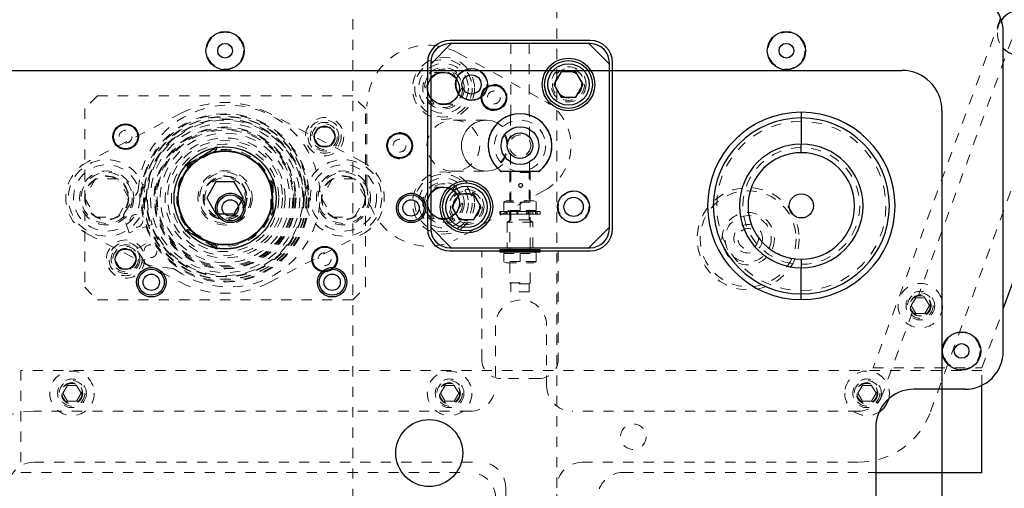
# Model space of a CAD drawing. Header units: inches. Extents: x 1907 to 2452, y -210 to -54.
# Tile 665 of 1056: x 2064.03 to 2073.67, y -72.07 to -67.48. Entities that reach past the tile are written whole.
import ezdxf

# ---------------------------------------------------------------- set-up
doc = ezdxf.new("R2010")
doc.units = ezdxf.units.IN
doc.header["$LTSCALE"] = 0.5
doc.header["$MEASUREMENT"] = 0
doc.linetypes.add('HIDDEN', pattern=[0.225, 0.15, -0.075])
for name, color, linetype in [('APP-M-S', 30, 'Continuous'), ('DIE-M-S', 8, 'Continuous'), ('DIE-M-S2', 1, 'Continuous'), ('DIE-M-S3', 8, 'Continuous'), ('DSS-M-S', 53, 'Continuous'), ('DST-M-S', 53, 'Continuous'), ('PAD-M-S', 135, 'Continuous'), ('PUN-M-S', 8, 'Continuous'), ('SVD-M-S', 8, 'Continuous'), ('SVF-M-S', 8, 'Continuous')]:
    doc.layers.add(name, color=color, linetype=linetype)

msp = doc.modelspace()

# ---------------------------------------------------------------- linework, layer by layer
at = {"layer": 'APP-M-S', "linetype": 'Continuous', "lineweight": 25}
for p, q in [((2051.4086, -67.97349), (2072.66845, -67.97349)), ((2071.68419, -68.38378), (2071.68419, -68.43946)), ((2073.06215, -68.36719), (2073.06215, -80.07978)), ((2071.68419, -68.43946), (2071.68419, -68.69677)), ((2071.68419, -68.78028), (2071.68418, -68.69677)), ((2071.6842, -69.82417), (2071.68421, -69.90769)), ((2071.6842, -70.16499), (2071.6842, -69.90769)), ((2071.6842, -70.22067), (2071.6842, -70.16499))]:
    msp.add_line(p, q, dxfattribs=at)
at = {"layer": 'APP-M-S', "linetype": 'HIDDEN', "lineweight": 18}
for p, q in [((2071.68419, -68.38378), (2071.6842, -68.47287)), ((2071.68419, -68.47287), (2071.68419, -68.73017)), ((2071.68419, -68.78028), (2071.68418, -68.73017)), ((2071.6842, -69.82417), (2071.68421, -69.87428)), ((2071.6842, -70.13158), (2071.6842, -69.87428)), ((2071.6842, -70.22067), (2071.68419, -70.13158))]:
    msp.add_line(p, q, dxfattribs=at)
at = {"layer": 'APP-M-S', "linetype": 'Continuous', "lineweight": 25}
for centre, radius in [((2068.92829, -68.71167), 0.185), ((2068.92829, -68.71167), 0.12441), ((2066.08941, -69.32191), 0.144), ((2066.08941, -69.32191), 0.12724), ((2066.08941, -69.32191), 0.08), ((2067.86106, -69.32191), 0.144), ((2067.86106, -69.32191), 0.12724), ((2067.86106, -69.32191), 0.08), ((2071.68419, -69.30223), 0.11811), ((2065.31579, -70.05026), 0.144), ((2065.31579, -70.05026), 0.12724), ((2067.08744, -70.05026), 0.144), ((2067.08744, -70.05026), 0.12724), ((2065.31579, -70.05026), 0.08), ((2067.08744, -70.05026), 0.08)]:
    msp.add_circle(centre, radius, dxfattribs=at)
at = {"layer": 'APP-M-S', "linetype": 'HIDDEN', "lineweight": 18}
for centre, radius in [((2068.92829, -68.71167), 0.125), ((2068.92829, -68.71167), 0.105), ((2066.08941, -69.32191), 0.144), ((2067.86106, -69.32191), 0.144), ((2065.31579, -70.05026), 0.144), ((2067.08744, -70.05026), 0.144)]:
    msp.add_circle(centre, radius, dxfattribs=at)
at = {"layer": 'APP-M-S', "linetype": 'Continuous', "lineweight": 25}
for centre, radius, start, end in [((2072.66845, -68.36719), 0.3937, 0, 90), ((2071.68425, -69.30223), 0.91844, 90.00343, 269.996755), ((2071.68414, -69.30223), 0.91844, 270.00343, 89.996755), ((2071.68425, -69.30223), 0.86276, 90.003553, 269.996447), ((2071.68414, -69.30223), 0.86276, 270.003553, 89.996447), ((2071.68425, -69.30223), 0.60546, 90.005063, 269.994937), ((2071.68425, -69.30223), 0.52194, 90.007462, 269.995716), ((2071.68414, -69.30223), 0.52194, 270.007462, 89.995716), ((2071.68414, -69.30223), 0.60546, 270.005063, 89.994937)]:
    msp.add_arc(centre, radius, start, end, dxfattribs=at)
at = {"layer": 'APP-M-S', "linetype": 'HIDDEN', "lineweight": 18}
for centre, radius, start, end in [((2071.68425, -69.30223), 0.91844, 90.00343, 269.996755), ((2071.68414, -69.30223), 0.91844, 270.00343, 89.996755), ((2071.68425, -69.30223), 0.82936, 90.003839, 269.996161), ((2071.68414, -69.30223), 0.82936, 270.003553, 89.996447), ((2071.68425, -69.30223), 0.57205, 90.005654, 269.994346), ((2071.68425, -69.30223), 0.52194, 90.007462, 269.995716), ((2071.68414, -69.30223), 0.52194, 270.007462, 89.995716), ((2071.68414, -69.30223), 0.57205, 270.005063, 89.994937)]:
    msp.add_arc(centre, radius, start, end, dxfattribs=at)
at = {"layer": 'DIE-M-S', "linetype": 'Continuous', "lineweight": 25}
for p, q in [((2073.66353, -70.72349), (2073.66353, -67.59849)), ((2068.25329, -67.71167), (2068.05329, -67.91167)), ((2069.61579, -67.68042), (2068.24079, -67.68042)), ((2069.60329, -67.71167), (2068.25329, -67.71167)), ((2069.80329, -67.91167), (2069.60329, -67.71167)), ((2068.02204, -67.89917), (2068.02204, -69.52417)), ((2068.05329, -67.91167), (2068.05329, -69.51167)), ((2069.80329, -69.51167), (2069.80329, -67.91167)), ((2069.83454, -69.52417), (2069.83454, -67.89917)), ((2068.75112, -68.96167), (2069.10545, -68.96167)), ((2068.05329, -69.51167), (2068.25329, -69.71167)), ((2069.60329, -69.71167), (2069.80329, -69.51167)), ((2068.24079, -69.74292), (2069.61579, -69.74292)), ((2068.25329, -69.71167), (2069.60329, -69.71167)), ((2073.28853, -71.09849), (2072.78853, -71.09849)), ((2072.41353, -71.47349), (2072.41353, -76.72349))]:
    msp.add_line(p, q, dxfattribs=at)
at = {"layer": 'DIE-M-S', "linetype": 'HIDDEN', "lineweight": 18}
for p, q in [((2068.83979, -67.71167), (2068.83979, -68.41167)), ((2069.01679, -68.41179), (2069.01679, -67.71167)), ((2068.83979, -68.96167), (2068.83979, -69.43974)), ((2069.01679, -69.43974), (2069.01679, -68.96167)), ((2068.83979, -69.43974), (2068.80329, -69.46167)), ((2069.01679, -69.43974), (2068.83979, -69.43974)), ((2069.05329, -69.46167), (2069.01679, -69.43974)), ((2069.05329, -69.46167), (2068.80329, -69.46167)), ((2068.80329, -69.46167), (2068.80329, -69.71167)), ((2069.05329, -69.71167), (2069.05329, -69.46167)), ((2068.55329, -70.80542), (2068.55329, -69.74292)), ((2069.30329, -69.74292), (2069.30329, -70.80542)), ((2069.11579, -70.99292), (2068.74079, -70.99292))]:
    msp.add_line(p, q, dxfattribs=at)
at = {"layer": 'DIE-M-S', "linetype": 'Continuous', "lineweight": 25}
for centre, radius in [((2069.40329, -68.11167), 0.2575), ((2068.45329, -68.11167), 0.15625), ((2065.06353, -68.62349), 0.125), ((2067.01353, -68.62349), 0.1005), ((2066.03853, -69.22349), 0.5), ((2068.40329, -69.31167), 0.2575), ((2069.45329, -69.31167), 0.15625), ((2065.06353, -69.82349), 0.1005), ((2067.01353, -69.82349), 0.125)]:
    msp.add_circle(centre, radius, dxfattribs=at)
at = {"layer": 'DIE-M-S', "linetype": 'HIDDEN', "lineweight": 18}
for centre, radius in [((2069.40329, -68.11167), 0.172), ((2066.03853, -69.22349), 0.26562), ((2068.40329, -69.31167), 0.172)]:
    msp.add_circle(centre, radius, dxfattribs=at)
at = {"layer": 'DIE-M-S', "linetype": 'Continuous', "lineweight": 25}
for centre, radius, start, end in [((2073.28853, -67.59849), 0.375, 0, 90), ((2068.24079, -67.89917), 0.21875, 90, 180), ((2069.61579, -67.89917), 0.21875, 0, 90), ((2068.92829, -68.71167), 0.3125, 308.780068, 231.219932), ((2068.74246, -68.95667), 0.01, 172.017073, 330), ((2069.11411, -68.95667), 0.01, 210, 7.982927), ((2068.24079, -69.52417), 0.21875, 180, 270), ((2069.61579, -69.52417), 0.21875, 270, 0), ((2073.28853, -70.72349), 0.375, 270, 0), ((2072.78853, -71.47349), 0.375, 90, 180)]:
    msp.add_arc(centre, radius, start, end, dxfattribs=at)
at = {"layer": 'DIE-M-S', "linetype": 'HIDDEN', "lineweight": 18}
for centre, start, end in [((2068.74079, -70.80542), 180, 270), ((2069.11579, -70.80542), 270, 0)]:
    msp.add_arc(centre, 0.1875, start, end, dxfattribs=at)
at = {"layer": 'DIE-M-S2', "linetype": 'HIDDEN', "lineweight": 18}
for p, q in [((2068.83454, -68.41324), (2068.83454, -68.62743)), ((2069.02204, -68.62783), (2069.02204, -68.41334)), ((2068.83454, -68.79552), (2068.83454, -68.96167)), ((2069.02204, -68.96167), (2069.02204, -68.79592))]:
    msp.add_line(p, q, dxfattribs=at)
at = {"layer": 'DIE-M-S2', "linetype": 'Continuous', "lineweight": 25}
msp.add_line((2068.74079, -68.96167), (2069.11579, -68.96167), dxfattribs=at)
msp.add_circle((2068.92829, -68.71167), 0.1255, dxfattribs=at)
msp.add_arc((2068.92829, -68.71167), 0.3125, 306.869898, 233.130102, dxfattribs=at)
at = {"layer": 'DIE-M-S3', "linetype": 'Continuous', "lineweight": 25}
for p, q in [((2073.66353, -70.31152), (2074.82161, -67.12971)), ((2073.45353, -71.91349), (2073.45353, -71.06023)), ((2072.41353, -71.91349), (2073.45353, -71.91349))]:
    msp.add_line(p, q, dxfattribs=at)
at = {"layer": 'DIE-M-S3', "linetype": 'HIDDEN', "lineweight": 18}
for p, q in [((2073.63712, -67.46026), (2072.38935, -70.88849)), ((2064.78853, -68.22349), (2064.66353, -68.34849)), ((2067.28853, -68.22349), (2064.78853, -68.22349)), ((2067.41353, -68.34849), (2067.28853, -68.22349)), ((2064.66353, -68.34849), (2064.66353, -70.09849)), ((2065.6073, -68.39387), (2064.69404, -68.86857)), ((2067.38301, -68.86857), (2066.46975, -68.39387)), ((2067.41353, -70.09849), (2067.41353, -68.34849)), ((2065.93359, -68.7402), (2065.67246, -68.89097)), ((2065.92002, -68.75266), (2065.69003, -68.88544)), ((2065.91153, -68.78065), (2065.71852, -68.89209)), ((2065.80331, -68.78227), (2065.77403, -68.79917)), ((2065.87013, -68.78017), (2065.92106, -68.74953)), ((2065.88576, -68.74739), (2065.88514, -68.74654)), ((2065.92106, -68.74953), (2065.91636, -68.73864)), ((2065.92002, -68.75266), (2065.95589, -68.74186)), ((2065.6868, -68.88479), (2065.67972, -68.87526)), ((2065.66274, -68.91111), (2065.69003, -68.88544)), ((2066.44411, -68.93108), (2066.44473, -68.93023)), ((2066.50553, -69.09071), (2066.49694, -69.05424)), ((2066.50953, -69.37425), (2066.50953, -69.07272)), ((2066.48553, -69.33492), (2066.48553, -69.11205)), ((2066.50553, -69.35627), (2066.50553, -69.09071)), ((2066.5195, -69.08686), (2066.50771, -69.08823)), ((2065.05365, -69.36882), (2065.17707, -69.17321)), ((2066.53824, -69.24039), (2066.53824, -69.20658)), ((2066.49694, -69.39273), (2066.50553, -69.35627)), ((2066.5195, -69.36011), (2066.50771, -69.35874)), ((2065.09883, -69.56551), (2065.04764, -69.42486)), ((2065.32342, -69.48376), (2065.09883, -69.56551)), ((2065.69003, -69.56153), (2065.66274, -69.53586)), ((2065.67246, -69.556), (2065.93359, -69.70677)), ((2065.71852, -69.55488), (2065.91153, -69.66632)), ((2066.44195, -69.51886), (2066.44295, -69.51918)), ((2064.69404, -69.5784), (2065.6073, -70.0531)), ((2065.17267, -69.72339), (2065.37948, -69.60399)), ((2065.6868, -69.56219), (2065.67972, -69.57171)), ((2065.69003, -69.56153), (2065.92002, -69.69431)), ((2065.77403, -69.6478), (2065.80331, -69.6647)), ((2066.46975, -70.0531), (2067.38301, -69.5784)), ((2065.24758, -69.85314), (2065.17267, -69.72339)), ((2065.88228, -69.69844), (2065.88228, -69.6995)), ((2065.92106, -69.69744), (2065.91636, -69.70833)), ((2065.95589, -69.70511), (2065.92002, -69.69431)), ((2065.52331, -69.91571), (2065.29437, -69.88455)), ((2064.66353, -70.09849), (2064.78853, -70.22349)), ((2067.28853, -70.22349), (2067.41353, -70.09849)), ((2064.78853, -70.22349), (2067.28853, -70.22349)), ((2073.45353, -70.88849), (2073.66353, -70.31152)), ((2072.38935, -70.88849), (2073.45353, -70.88849)), ((2073.45353, -70.91349), (2064.03853, -70.91349)), ((2064.03853, -70.91349), (2064.03853, -71.91349)), ((2073.45353, -71.06023), (2073.45353, -70.91349)), ((2064.03853, -71.91349), (2068.43853, -71.91349)), ((2069.93853, -71.91349), (2072.41353, -71.91349))]:
    msp.add_line(p, q, dxfattribs=at)
for centre, radius in [((2066.03853, -69.22349), 0.82475), ((2066.03853, -69.22349), 0.81631), ((2066.03853, -69.22349), 0.79929), ((2066.03853, -69.22349), 0.795), ((2066.03853, -69.22349), 0.775), ((2066.03853, -69.22349), 0.77), ((2066.03853, -69.22349), 0.76942), ((2066.03853, -69.22349), 0.7325), ((2067.01353, -68.62349), 0.1405), ((2066.03853, -69.22349), 0.695), ((2066.03853, -69.22349), 0.6875), ((2066.03853, -69.22349), 0.675), ((2066.03853, -69.22349), 0.665), ((2066.03853, -69.22349), 0.635), ((2066.03853, -69.22349), 0.588), ((2066.03853, -69.22349), 0.563), ((2066.03853, -69.22349), 0.5265), ((2064.87853, -69.22349), 0.265), ((2067.19853, -69.22349), 0.265), ((2066.03853, -69.22349), 0.19894), ((2071.16353, -69.62349), 0.5), ((2071.16353, -69.62349), 0.47), ((2065.16873, -69.44757), 0.063), ((2071.16353, -69.62349), 0.25687), ((2071.16353, -69.62349), 0.22687), ((2071.16353, -69.62349), 0.1405), ((2065.06353, -69.82349), 0.1405), ((2065.30778, -69.74574), 0.063), ((2072.85056, -70.27918), 0.1405), ((2064.53853, -71.13849), 0.1405), ((2068.23853, -71.13849), 0.1405), ((2072.32853, -71.13849), 0.1405)]:
    msp.add_circle(centre, radius, dxfattribs=at)
for centre, radius, start, end in [((2066.03853, -69.22349), 0.935, 62.534986, 117.465014), ((2066.07612, -69.20596), 0.89152, 234.014527, 175.985473), ((2066.03853, -69.22349), 0.761, 210, 200), ((2066.03853, -69.22349), 0.47423, 10.014223, 109.985777), ((2066.03853, -69.22349), 0.46068, 13.998397, 106.001603), ((2065.95658, -68.75002), 0.025, 62.063562, 156.869898), ((2066.03853, -69.22349), 0.5005, 21.933906, 98.066094), ((2064.87853, -69.22349), 0.4, 117.465014, 242.534986), ((2066.03853, -69.22349), 0.47423, 130.014223, 229.985777), ((2067.19853, -69.22349), 0.4, 297.465014, 62.534986), ((2066.03853, -69.22349), 0.5005, 141.933906, 218.066094), ((2066.03853, -69.22349), 0.46068, 133.998397, 226.001603), ((2065.66947, -68.91579), 0.025, 83.130102, 177.936438), ((2066.48953, -69.05772), 0.025, 323.130102, 57.936438), ((2065.12294, -69.13906), 0.064, 327.751144, 355.985478), ((2066.03853, -69.22349), 0.47423, 250.014223, 349.985777), ((2066.03853, -69.22349), 0.46068, 253.998397, 346.001603), ((2065.10778, -69.40297), 0.064, 147.751144, 200), ((2066.03853, -69.22349), 0.5005, 261.933906, 338.066094), ((2066.48953, -69.38925), 0.025, 302.063562, 36.869898), ((2065.66947, -69.53118), 0.025, 182.063562, 276.869898), ((2065.95658, -69.69695), 0.025, 203.130102, 297.936438), ((2065.30301, -69.82114), 0.064, 210, 262.248856), ((2065.51467, -69.97913), 0.064, 54.014513, 82.248856), ((2066.03853, -69.22349), 0.935, 242.534986, 297.465014), ((2068.43853, -72.16349), 0.25, 360, 90), ((2069.93853, -72.16349), 0.25, 90, 180)]:
    msp.add_arc(centre, radius, start, end, dxfattribs=at)
for points, knots in [([(2065.88514, -68.74654), (2065.88349, -68.74706), (2065.88018, -68.74809), (2065.8551, -68.75688), (2065.81912, -68.77234), (2065.77573, -68.79585), (2065.73195, -68.8261), (2065.69457, -68.85828), (2065.67139, -68.88193), (2065.66398, -68.89085), (2065.66326, -68.89171)], [0, 0, 0, 0, 0.1390626, 0.2779567, 0.4211727, 0.5675481, 0.7093854, 0.8463831, 0.9851028, 1, 1, 1, 1]), ([(2065.87013, -68.78017), (2065.86917, -68.78074), (2065.84301, -68.79635), (2065.79898, -68.82232), (2065.75607, -68.84633), (2065.7388, -68.85599)], [0, 0, 0, 0, 0.0223534, 0.606414, 1, 1, 1, 1]), ([(2065.95589, -68.74186), (2065.95594, -68.74204), (2065.95619, -68.74301), (2065.95607, -68.74528), (2065.95418, -68.74942), (2065.94672, -68.75808), (2065.93169, -68.76872), (2065.91825, -68.77668), (2065.91153, -68.78065)], [0, 0, 0, 0, 0.01193677, 0.06639276, 0.13676496, 0.25736458, 0.6289881, 1, 1, 1, 1]), ([(2066.44473, -68.93023), (2066.44372, -68.92881), (2066.44172, -68.92599), (2066.42561, -68.90484), (2066.39981, -68.87542), (2066.36397, -68.84137), (2066.3219, -68.80924), (2066.27893, -68.78308), (2066.23914, -68.76386), (2066.20855, -68.75196), (2066.19207, -68.74659), (2066.19357, -68.74708), (2066.19402, -68.74723)], [0, 0, 0, 0, 0.1037865, 0.2074473, 0.3143336, 0.4235779, 0.5294352, 0.6316806, 0.7352113, 0.843037, 0.9520031, 1, 1, 1, 1]), ([(2065.62478, -68.94275), (2065.62856, -68.93728), (2065.63726, -68.92474), (2065.65683, -68.89971), (2065.67273, -68.88273), (2065.67972, -68.87526)], [0, 0, 0, 0, 0.30227491, 0.69331393, 1, 1, 1, 1]), ([(2065.6868, -68.88479), (2065.69865, -68.8782), (2065.71605, -68.86854), (2065.7333, -68.85902), (2065.7388, -68.85599)], [0, 0, 0, 0, 0.6812995, 1, 1, 1, 1]), ([(2065.64453, -68.91405), (2065.64439, -68.91422), (2065.63702, -68.923), (2065.63268, -68.92986), (2065.63341, -68.92876), (2065.63363, -68.92842)], [0, 0, 0, 0, 0.0136942, 0.6984028, 1, 1, 1, 1]), ([(2065.71852, -68.89209), (2065.7162, -68.89342), (2065.70709, -68.89863), (2065.69366, -68.90575), (2065.68006, -68.91128), (2065.67189, -68.91316), (2065.66715, -68.91327), (2065.6642, -68.91239), (2065.66314, -68.91146), (2065.66274, -68.91111)], [0, 0, 0, 0, 0.1265755, 0.4973264, 0.7196528, 0.8241425, 0.9085954, 0.9654259, 1, 1, 1, 1]), ([(2066.48553, -69.11205), (2066.48554, -69.10938), (2066.48558, -69.09888), (2066.48612, -69.08369), (2066.48814, -69.06915), (2066.49059, -69.06113), (2066.49286, -69.05697), (2066.4951, -69.05486), (2066.49643, -69.05441), (2066.49694, -69.05424)], [0, 0, 0, 0, 0.1265755, 0.4973264, 0.7196528, 0.8241425, 0.9085954, 0.9654259, 1, 1, 1, 1]), ([(2066.50665, -69.29931), (2066.50664, -69.29869), (2066.50622, -69.26955), (2066.5057, -69.21853), (2066.50637, -69.16881), (2066.50665, -69.14766)], [0, 0, 0, 0, 0.0122996, 0.5799408, 1, 1, 1, 1]), ([(2066.50771, -69.08823), (2066.50748, -69.10179), (2066.50715, -69.12169), (2066.50677, -69.14138), (2066.50665, -69.14766)], [0, 0, 0, 0, 0.6812995, 1, 1, 1, 1]), ([(2066.53824, -69.20658), (2066.53659, -69.18391), (2066.53343, -69.14038), (2066.52401, -69.1042), (2066.5195, -69.08686)], [0, 0, 0, 0, 0.5209757, 1, 1, 1, 1]), ([(2065.53753, -69.22198), (2065.53751, -69.22371), (2065.53747, -69.22717), (2065.53808, -69.25375), (2065.54165, -69.29272), (2065.55063, -69.34133), (2065.56578, -69.39206), (2065.58517, -69.43847), (2065.60606, -69.47742), (2065.62382, -69.50502), (2065.63399, -69.51905), (2065.63307, -69.51777), (2065.63279, -69.51738)], [0, 0, 0, 0, 0.10378653, 0.20744731, 0.3143336, 0.42357785, 0.5294352, 0.63168064, 0.73521128, 0.84303699, 0.95200312, 1, 1, 1, 1]), ([(2066.51309, -69.38213), (2066.51523, -69.37625), (2066.5231, -69.35464), (2066.53148, -69.31593), (2066.53771, -69.27227), (2066.5395, -69.23947), (2066.53953, -69.22215), (2066.53953, -69.22372), (2066.53952, -69.2242)], [0, 0, 0, 0, 0.0752028, 0.2761587, 0.4796405, 0.691564, 0.905729, 1, 1, 1, 1]), ([(2066.5195, -69.36011), (2066.52128, -69.35352), (2066.52774, -69.32969), (2066.5355, -69.28817), (2066.53749, -69.25347), (2066.53824, -69.24039)], [0, 0, 0, 0, 0.1924634, 0.6957501, 1, 1, 1, 1]), ([(2066.49694, -69.39273), (2066.49676, -69.39269), (2066.49579, -69.39242), (2066.4939, -69.39118), (2066.49125, -69.38748), (2066.48748, -69.37669), (2066.48578, -69.35835), (2066.48561, -69.34273), (2066.48553, -69.33492)], [0, 0, 0, 0, 0.01193677, 0.06639276, 0.13676496, 0.25736458, 0.6289881, 1, 1, 1, 1]), ([(2066.50665, -69.29931), (2066.50695, -69.31463), (2066.50735, -69.33436), (2066.50764, -69.35429), (2066.50771, -69.35874)], [0, 0, 0, 0, 0.7768048, 1, 1, 1, 1]), ([(2066.44295, -69.51918), (2066.44398, -69.51779), (2066.44604, -69.515), (2066.46126, -69.49322), (2066.48091, -69.45926), (2066.49668, -69.42914), (2066.50295, -69.41108), (2066.50336, -69.40991)], [0, 0, 0, 0, 0.2407252, 0.4811588, 0.7290737, 0.9824578, 1, 1, 1, 1]), ([(2065.62478, -69.50422), (2065.62856, -69.50969), (2065.63726, -69.52223), (2065.65683, -69.54726), (2065.67273, -69.56424), (2065.67972, -69.57171)], [0, 0, 0, 0, 0.3022749, 0.6933139, 1, 1, 1, 1]), ([(2065.66274, -69.53586), (2065.66287, -69.53573), (2065.66359, -69.53502), (2065.66561, -69.534), (2065.67014, -69.53356), (2065.68137, -69.53569), (2065.6981, -69.54339), (2065.71172, -69.55105), (2065.71852, -69.55488)], [0, 0, 0, 0, 0.01193677, 0.06639276, 0.13676496, 0.25736458, 0.6289881, 1, 1, 1, 1]), ([(2065.7388, -69.59098), (2065.7249, -69.58332), (2065.70762, -69.5738), (2065.69021, -69.56409), (2065.6868, -69.56219)], [0, 0, 0, 0, 0.8040836, 1, 1, 1, 1]), ([(2065.7388, -69.59098), (2065.73987, -69.59158), (2065.76676, -69.60659), (2065.81127, -69.63175), (2065.85341, -69.65684), (2065.87013, -69.6668)], [0, 0, 0, 0, 0.0245529, 0.6128855, 1, 1, 1, 1]), ([(2065.92106, -69.69744), (2065.91574, -69.69425), (2065.89863, -69.68402), (2065.88175, -69.67383), (2065.87013, -69.6668)], [0, 0, 0, 0, 0.3114818, 1, 1, 1, 1]), ([(2065.88228, -69.6995), (2065.88392, -69.70005), (2065.8872, -69.70116), (2065.91266, -69.70879), (2065.95083, -69.71744), (2065.99984, -69.72392), (2066.05276, -69.72518), (2066.1029, -69.72109), (2066.14639, -69.71325), (2066.17813, -69.7049), (2066.19461, -69.69955), (2066.19312, -69.70004), (2066.19266, -69.70019)], [0, 0, 0, 0, 0.1037865, 0.2074473, 0.3143336, 0.4235779, 0.5294352, 0.6316806, 0.7352113, 0.843037, 0.9520031, 1, 1, 1, 1]), ([(2065.91153, -69.66632), (2065.91384, -69.66766), (2065.92291, -69.67294), (2065.93579, -69.68101), (2065.94738, -69.69003), (2065.9531, -69.69616), (2065.95556, -69.70021), (2065.95627, -69.70321), (2065.956, -69.70459), (2065.95589, -69.70511)], [0, 0, 0, 0, 0.1265755, 0.4973264, 0.7196528, 0.8241425, 0.9085954, 0.9654259, 1, 1, 1, 1]), ([(2066.00228, -69.72217), (2065.99565, -69.72162), (2065.98044, -69.72037), (2065.94897, -69.71593), (2065.92632, -69.71065), (2065.91636, -69.70833)], [0, 0, 0, 0, 0.3022749, 0.6933139, 1, 1, 1, 1])]:
    msp.add_open_spline(points, degree=3, knots=knots, dxfattribs=at)
at = {"layer": 'DSS-M-S', "linetype": 'HIDDEN', "lineweight": 18}
for p, q in [((2067.28853, -62.47349), (2067.28853, -80.97349)), ((2069.28853, -72.06349), (2069.28853, -62.47349)), ((2072.94959, -71.32), (2074.47473, -67.12971)), ((2073.7459, -67.67026), (2072.8323, -70.18035)), ((2072.77304, -70.34315), (2072.47974, -71.14899)), ((2068.68853, -70.47349), (2068.68853, -71.06349)), ((2069.18853, -71.06349), (2069.18853, -70.47349)), ((2068.43853, -71.31349), (2064.16353, -71.31349)), ((2072.24482, -71.31349), (2069.43853, -71.31349)), ((2064.16353, -71.81349), (2068.53853, -71.81349)), ((2069.53853, -71.81349), (2072.24482, -71.81349)), ((2068.78853, -72.06349), (2068.78853, -74.62822)), ((2069.28853, -74.62822), (2069.28853, -72.06349))]:
    msp.add_line(p, q, dxfattribs=at)
at = {"layer": 'DSS-M-S', "linetype": 'Continuous', "lineweight": 25}
for p, q in [((2068.25329, -67.71167), (2068.24079, -67.71167)), ((2069.61579, -67.71167), (2069.60329, -67.71167)), ((2068.05329, -67.89917), (2068.05329, -67.91167)), ((2069.80329, -67.91167), (2069.80329, -67.89917)), ((2068.05329, -69.51167), (2068.05329, -69.52417)), ((2069.80329, -69.52417), (2069.80329, -69.51167)), ((2068.24079, -69.71167), (2068.25329, -69.71167)), ((2069.60329, -69.71167), (2069.61579, -69.71167))]:
    msp.add_line(p, q, dxfattribs=at)
at = {"layer": 'DSS-M-S', "linetype": 'HIDDEN', "lineweight": 18}
for centre, radius in [((2069.40329, -68.11167), 0.1285), ((2066.03853, -69.22349), 0.825), ((2064.87853, -69.22349), 0.21095), ((2067.19853, -69.22349), 0.21095), ((2068.40329, -69.31167), 0.1285), ((2071.16353, -69.62349), 0.1005), ((2064.53853, -71.13849), 0.1005), ((2068.23853, -71.13849), 0.1005), ((2072.32853, -71.13849), 0.1005), ((2070.03853, -71.56349), 0.125)]:
    msp.add_circle(centre, radius, dxfattribs=at)
at = {"layer": 'DSS-M-S', "linetype": 'Continuous', "lineweight": 25}
for centre, start, end in [((2068.24079, -67.89917), 90, 180), ((2069.61579, -67.89917), 0, 90), ((2068.24079, -69.52417), 180, 270), ((2069.61579, -69.52417), 270, 0)]:
    msp.add_arc(centre, 0.1875, start, end, dxfattribs=at)
at = {"layer": 'DSS-M-S', "linetype": 'HIDDEN', "lineweight": 18}
for centre, radius, start, end in [((2068.93853, -70.47349), 0.25, 0, 180), ((2072.85056, -70.27918), 0.1005, 100.466836, 219.533164), ((2068.43853, -71.06349), 0.25, 270, 0), ((2069.43853, -71.06349), 0.25, 180, 270), ((2072.24482, -71.06349), 0.25, 270, 340), ((2064.16353, -72.06349), 0.75, 90, 180), ((2072.24482, -71.06349), 0.75, 270, 340), ((2064.16353, -72.06349), 0.25, 90, 180), ((2068.53853, -72.06349), 0.25, 0, 90), ((2069.53853, -72.06349), 0.25, 90, 180)]:
    msp.add_arc(centre, radius, start, end, dxfattribs=at)
at = {"layer": 'DST-M-S', "linetype": 'Continuous', "lineweight": 25}
for centre, radius in [((2068.17829, -68.14967), 0.15625), ((2068.67229, -68.23967), 0.125), ((2067.74829, -68.71167), 0.125), ((2068.17829, -69.27367), 0.15625), ((2068.03853, -71.72349), 0.3281)]:
    msp.add_circle(centre, radius, dxfattribs=at)
at = {"layer": 'PAD-M-S', "linetype": 'HIDDEN', "lineweight": 18}
for p, q in [((2068.3182, -67.80182), (2069.17069, -68.27436)), ((2067.42829, -69.09733), (2067.42829, -68.32602)), ((2068.59565, -68.46167), (2068.27533, -68.46167)), ((2068.4853, -68.4893), (2068.43675, -68.52342)), ((2068.54036, -68.46831), (2068.4853, -68.4893)), ((2068.59869, -68.46169), (2068.54036, -68.46831)), ((2068.65684, -68.46984), (2068.59869, -68.46169)), ((2068.71138, -68.49226), (2068.65684, -68.46984)), ((2068.75908, -68.52764), (2068.71138, -68.49226)), ((2068.39758, -68.56866), (2068.37011, -68.62234)), ((2068.43675, -68.52342), (2068.39758, -68.56866)), ((2068.37011, -68.62234), (2068.35595, -68.6813)), ((2068.35595, -68.6813), (2068.35595, -68.74205)), ((2068.35595, -68.74205), (2068.37011, -68.80101)), ((2068.37011, -68.80101), (2068.39758, -68.85469)), ((2068.39758, -68.85469), (2068.43675, -68.89992)), ((2068.27533, -68.96167), (2068.59565, -68.96167)), ((2068.43675, -68.89992), (2068.4853, -68.93404)), ((2068.4853, -68.93404), (2068.54036, -68.95503)), ((2068.54036, -68.95503), (2068.59869, -68.96165)), ((2068.59869, -68.96165), (2068.65684, -68.95351)), ((2068.65684, -68.95351), (2068.71138, -68.93109)), ((2068.71138, -68.93109), (2068.75908, -68.89571)), ((2069.17069, -69.14898), (2068.3182, -69.62153))]:
    msp.add_line(p, q, dxfattribs=at)
for centre, radius in [((2068.17829, -68.14967), 0.3045), ((2068.17829, -68.14967), 0.203), ((2068.67229, -68.23967), 0.1285), ((2068.92829, -68.71167), 0.25), ((2067.74829, -68.71167), 0.1285), ((2068.92829, -68.71167), 0.125), ((2068.17829, -69.27367), 0.3045), ((2068.17829, -69.27367), 0.203)]:
    msp.add_circle(centre, radius, dxfattribs=at)
for centre, radius, start, end in [((2068.02763, -68.32602), 0.59934, 61, 180), ((2068.92829, -68.71167), 0.5, 299, 61), ((2068.02763, -69.09733), 0.59934, 180, 299)]:
    msp.add_arc(centre, radius, start, end, dxfattribs=at)
msp.add_ellipse((2068.27533, -68.71167), major_axis=(-0.25882, 0), ratio=0.9659258, dxfattribs=at)
at = {"layer": 'PUN-M-S', "linetype": 'HIDDEN', "lineweight": 18}
msp.add_circle((2068.92829, -68.71167), 0.25, dxfattribs=at)
for radius, start, end in [(0.24148, 317.959803, 42.040197), (0.25, 317.887822, 42.179914)]:
    msp.add_arc((2068.55829, -68.71167), radius, start, end, dxfattribs=at)
at = {"layer": 'SVD-M-S', "linetype": 'Continuous', "lineweight": 25}
for p, q in [((2069.33112, -67.98667), (2069.25895, -68.11167)), ((2069.47546, -67.98667), (2069.33112, -67.98667)), ((2069.54763, -68.11167), (2069.47546, -67.98667)), ((2069.25895, -68.11167), (2069.33112, -68.23667)), ((2069.47546, -68.23667), (2069.54763, -68.11167)), ((2069.33112, -68.23667), (2069.47546, -68.23667)), ((2065.94831, -69.06724), (2065.8581, -69.22349)), ((2066.12874, -69.06724), (2065.94831, -69.06724)), ((2066.21895, -69.22349), (2066.12874, -69.06724)), ((2065.8581, -69.22349), (2065.94831, -69.37974)), ((2066.12874, -69.37974), (2066.21895, -69.22349)), ((2068.33112, -69.18667), (2068.25895, -69.31167)), ((2068.47546, -69.18667), (2068.33112, -69.18667)), ((2068.54763, -69.31167), (2068.47546, -69.18667)), ((2068.25895, -69.31167), (2068.33112, -69.43667)), ((2068.47546, -69.43667), (2068.54763, -69.31167)), ((2065.94831, -69.37974), (2066.12874, -69.37974)), ((2068.33112, -69.43667), (2068.47546, -69.43667)), ((2068.73144, -69.7307), (2068.73144, -69.74292)), ((2068.73144, -69.7307), (2068.73831, -69.7307)), ((2068.73831, -69.74292), (2068.73831, -69.7307)), ((2068.73831, -69.7307), (2068.74059, -69.7307)), ((2068.74059, -69.7307), (2068.74059, -69.74292)), ((2068.74059, -69.7307), (2068.79635, -69.7307)), ((2068.79635, -69.74292), (2068.79635, -69.7307)), ((2068.79635, -69.7307), (2068.80246, -69.7307)), ((2068.80246, -69.7307), (2068.80246, -69.74292)), ((2068.80246, -69.7307), (2068.89628, -69.7307)), ((2068.82986, -69.71167), (2068.82986, -69.7307)), ((2068.89628, -69.74292), (2068.89628, -69.7307)), ((2068.89628, -69.7307), (2068.90428, -69.7307)), ((2068.90428, -69.7307), (2068.90428, -69.74292)), ((2068.90428, -69.7307), (2069.00637, -69.7307)), ((2069.00637, -69.74292), (2069.00637, -69.7307)), ((2069.00637, -69.7307), (2069.01372, -69.7307)), ((2069.01372, -69.7307), (2069.01372, -69.74292)), ((2069.01372, -69.7307), (2069.09167, -69.7307)), ((2069.02671, -69.7307), (2069.02671, -69.71167)), ((2069.09167, -69.74292), (2069.09167, -69.7307)), ((2069.09167, -69.7307), (2069.09604, -69.7307)), ((2069.09604, -69.7307), (2069.09604, -69.74292)), ((2069.09604, -69.7307), (2069.1251, -69.7307)), ((2069.1251, -69.74292), (2069.1251, -69.7307))]:
    msp.add_line(p, q, dxfattribs=at)
at = {"layer": 'SVD-M-S', "linetype": 'HIDDEN', "lineweight": 18}
for p, q in [((2066.90527, -68.62349), (2066.9594, -68.52974)), ((2066.9594, -68.52974), (2067.06765, -68.52974)), ((2067.06765, -68.52974), (2067.12178, -68.62349)), ((2066.9594, -68.71724), (2066.90527, -68.62349)), ((2067.12178, -68.62349), (2067.06765, -68.71724)), ((2067.06765, -68.71724), (2066.9594, -68.71724)), ((2068.84193, -68.96167), (2068.82986, -68.97374)), ((2069.02671, -68.97374), (2068.82986, -68.97374)), ((2068.82986, -68.97374), (2068.82986, -69.2517)), ((2069.02671, -68.97374), (2069.01465, -68.96167)), ((2069.02671, -69.2517), (2069.02671, -68.97374)), ((2064.77027, -69.03599), (2064.66202, -69.22349)), ((2064.98678, -69.03599), (2064.77027, -69.03599)), ((2065.09503, -69.22349), (2064.98678, -69.03599)), ((2067.09027, -69.03599), (2066.98202, -69.22349)), ((2067.30678, -69.03599), (2067.09027, -69.03599)), ((2067.41503, -69.22349), (2067.30678, -69.03599)), ((2068.94583, -69.08494), (2068.9447, -69.08655)), ((2068.9447, -69.11561), (2068.94583, -69.11722)), ((2064.66202, -69.22349), (2064.77027, -69.41099)), ((2064.98678, -69.41099), (2065.09503, -69.22349)), ((2066.98202, -69.22349), (2067.09027, -69.41099)), ((2067.30678, -69.41099), (2067.41503, -69.22349)), ((2068.79246, -69.2517), (2068.77081, -69.2575)), ((2068.77081, -69.26403), (2068.92829, -69.26403)), ((2068.77081, -69.26403), (2068.77081, -69.34567)), ((2069.06412, -69.2517), (2068.79246, -69.2517)), ((2068.92829, -69.26403), (2069.08577, -69.26403)), ((2068.92829, -69.26403), (2068.92829, -69.34567)), ((2068.92829, -69.26403), (2068.92829, -69.34567)), ((2069.08577, -69.2575), (2069.06412, -69.2517)), ((2069.08577, -69.26403), (2069.08577, -69.34567)), ((2068.73831, -69.358), (2068.73144, -69.358)), ((2068.73144, -69.358), (2068.73144, -69.38162)), ((2068.73831, -69.38162), (2068.73831, -69.358)), ((2068.73831, -69.358), (2068.74059, -69.358)), ((2068.74059, -69.358), (2068.74059, -69.38162)), ((2068.79635, -69.358), (2068.74059, -69.358)), ((2068.92829, -69.34567), (2068.77081, -69.34567)), ((2068.77081, -69.3522), (2068.79246, -69.358)), ((2068.7838, -69.38162), (2068.7838, -69.358)), ((2068.79635, -69.38162), (2068.79635, -69.358)), ((2068.79635, -69.358), (2068.80246, -69.358)), ((2068.80246, -69.358), (2068.80246, -69.38162)), ((2068.89628, -69.358), (2068.80246, -69.358)), ((2068.82396, -69.358), (2068.82396, -69.38162)), ((2068.82967, -69.358), (2068.82967, -69.38162)), ((2068.82986, -69.358), (2068.82986, -69.71167)), ((2068.89628, -69.38162), (2068.89628, -69.358)), ((2068.89628, -69.358), (2068.90428, -69.358)), ((2068.90428, -69.358), (2068.90428, -69.38162)), ((2069.00637, -69.358), (2068.90428, -69.358)), ((2068.90686, -69.358), (2068.90686, -69.38162)), ((2069.08577, -69.34567), (2068.92829, -69.34567)), ((2068.99085, -69.358), (2068.99085, -69.38162)), ((2069.00637, -69.38162), (2069.00637, -69.358)), ((2069.00637, -69.358), (2069.01372, -69.358)), ((2069.01372, -69.358), (2069.01372, -69.38162)), ((2069.09167, -69.358), (2069.01372, -69.358)), ((2069.02671, -69.71167), (2069.02671, -69.358)), ((2069.03262, -69.38162), (2069.03262, -69.358)), ((2069.05497, -69.358), (2069.05497, -69.38162)), ((2069.06412, -69.358), (2069.08577, -69.3522)), ((2069.07888, -69.358), (2069.07888, -69.38162)), ((2069.09167, -69.38162), (2069.09167, -69.358)), ((2069.09167, -69.358), (2069.09604, -69.358)), ((2069.09604, -69.358), (2069.09604, -69.38162)), ((2069.1251, -69.358), (2069.09604, -69.358)), ((2069.1251, -69.38162), (2069.1251, -69.358)), ((2064.77027, -69.41099), (2064.98678, -69.41099)), ((2067.09027, -69.41099), (2067.30678, -69.41099)), ((2068.73831, -69.38162), (2068.73144, -69.38162)), ((2068.74059, -69.38162), (2068.73831, -69.38162)), ((2068.79635, -69.38162), (2068.74059, -69.38162)), ((2068.80246, -69.38162), (2068.79635, -69.38162)), ((2068.89628, -69.38162), (2068.80246, -69.38162)), ((2068.90428, -69.38162), (2068.89628, -69.38162)), ((2069.00637, -69.38162), (2068.90428, -69.38162)), ((2069.01372, -69.38162), (2069.00637, -69.38162)), ((2069.09167, -69.38162), (2069.01372, -69.38162)), ((2069.09604, -69.38162), (2069.09167, -69.38162)), ((2069.1251, -69.38162), (2069.09604, -69.38162)), ((2064.95527, -69.82349), (2065.0094, -69.72974)), ((2065.0094, -69.72974), (2065.11765, -69.72974)), ((2065.11765, -69.72974), (2065.17178, -69.82349)), ((2068.73144, -69.74292), (2068.73144, -69.75433)), ((2068.73831, -69.75433), (2068.73831, -69.74292)), ((2068.74059, -69.74292), (2068.74059, -69.75433)), ((2068.7838, -69.75433), (2068.7838, -69.7307)), ((2068.79635, -69.75433), (2068.79635, -69.74292)), ((2068.80246, -69.74292), (2068.80246, -69.75433)), ((2068.82396, -69.7307), (2068.82396, -69.75433)), ((2068.82967, -69.75433), (2068.82967, -69.7307)), ((2068.82986, -69.7307), (2068.82986, -69.75433)), ((2068.89628, -69.75433), (2068.89628, -69.74292)), ((2068.90428, -69.74292), (2068.90428, -69.75433)), ((2068.90686, -69.75433), (2068.90686, -69.7307)), ((2068.99085, -69.75433), (2068.99085, -69.7307)), ((2069.00637, -69.75433), (2069.00637, -69.74292)), ((2069.01372, -69.74292), (2069.01372, -69.75433)), ((2069.02671, -69.75433), (2069.02671, -69.7307)), ((2069.03262, -69.75433), (2069.03262, -69.7307)), ((2069.05497, -69.75433), (2069.05497, -69.7307)), ((2069.07888, -69.75433), (2069.07888, -69.7307)), ((2069.09167, -69.75433), (2069.09167, -69.74292)), ((2069.09604, -69.74292), (2069.09604, -69.75433)), ((2069.1251, -69.75433), (2069.1251, -69.74292)), ((2065.0094, -69.91724), (2064.95527, -69.82349)), ((2065.17178, -69.82349), (2065.11765, -69.91724)), ((2068.73144, -69.75433), (2068.73831, -69.75433)), ((2068.74059, -69.75433), (2068.73831, -69.75433)), ((2068.74059, -69.75433), (2068.79635, -69.75433)), ((2068.79246, -69.75433), (2068.77081, -69.76013)), ((2068.77081, -69.76666), (2068.77081, -69.84829)), ((2068.77081, -69.76666), (2068.92829, -69.76666)), ((2068.80246, -69.75433), (2068.79635, -69.75433)), ((2068.80246, -69.75433), (2068.89628, -69.75433)), ((2068.90428, -69.75433), (2068.89628, -69.75433)), ((2068.90428, -69.75433), (2069.00637, -69.75433)), ((2068.92829, -69.84829), (2068.92829, -69.76666)), ((2068.92829, -69.76666), (2069.08577, -69.76666)), ((2068.92829, -69.84829), (2068.92829, -69.76666)), ((2069.01372, -69.75433), (2069.00637, -69.75433)), ((2069.01372, -69.75433), (2069.09167, -69.75433)), ((2069.08577, -69.76013), (2069.06412, -69.75433)), ((2069.08577, -69.84829), (2069.08577, -69.76666)), ((2069.09604, -69.75433), (2069.09167, -69.75433)), ((2069.09604, -69.75433), (2069.1251, -69.75433)), ((2065.11765, -69.91724), (2065.0094, -69.91724)), ((2068.92829, -69.84829), (2068.77081, -69.84829)), ((2068.77081, -69.85482), (2068.79246, -69.86062)), ((2068.79246, -69.86062), (2069.06412, -69.86062)), ((2068.82986, -69.86062), (2068.82986, -70.05419)), ((2069.08577, -69.84829), (2068.92829, -69.84829)), ((2069.02671, -70.05419), (2069.02671, -69.86062)), ((2069.06412, -69.86062), (2069.08577, -69.85482)), ((2068.82986, -70.05419), (2069.02671, -70.05419)), ((2068.82986, -70.05419), (2068.83971, -70.06404)), ((2069.01687, -70.06404), (2068.83971, -70.06404)), ((2068.83971, -70.06404), (2068.83971, -70.14278)), ((2069.01687, -70.06404), (2069.02671, -70.05419)), ((2069.01687, -70.14278), (2069.01687, -70.06404)), ((2069.01687, -70.14278), (2068.83971, -70.14278)), ((2072.80552, -70.20118), (2072.76049, -70.27918)), ((2072.89559, -70.20118), (2072.80552, -70.20118)), ((2072.94062, -70.27918), (2072.89559, -70.20118)), ((2072.76049, -70.27918), (2072.80552, -70.35718)), ((2072.89559, -70.35718), (2072.94062, -70.27918)), ((2072.80552, -70.35718), (2072.89559, -70.35718)), ((2064.49349, -71.06049), (2064.44846, -71.13849)), ((2064.58356, -71.06049), (2064.49349, -71.06049)), ((2064.62859, -71.13849), (2064.58356, -71.06049)), ((2068.19349, -71.06049), (2068.14846, -71.13849)), ((2068.28356, -71.06049), (2068.19349, -71.06049)), ((2068.32859, -71.13849), (2068.28356, -71.06049)), ((2072.28349, -71.06049), (2072.23846, -71.13849)), ((2072.37356, -71.06049), (2072.28349, -71.06049)), ((2072.41859, -71.13849), (2072.37356, -71.06049)), ((2064.44846, -71.13849), (2064.49349, -71.21649)), ((2064.58356, -71.21649), (2064.62859, -71.13849)), ((2068.14846, -71.13849), (2068.19349, -71.21649)), ((2068.28356, -71.21649), (2068.32859, -71.13849)), ((2072.23846, -71.13849), (2072.28349, -71.21649)), ((2072.37356, -71.21649), (2072.41859, -71.13849)), ((2064.49349, -71.21649), (2064.58356, -71.21649)), ((2068.19349, -71.21649), (2068.28356, -71.21649)), ((2072.28349, -71.21649), (2072.37356, -71.21649))]:
    msp.add_line(p, q, dxfattribs=at)
at = {"layer": 'SVD-M-S', "linetype": 'Continuous', "lineweight": 25}
for centre, radius in [((2066.03853, -67.78099), 0.1875), ((2071.53853, -67.78099), 0.1875), ((2066.03853, -67.78099), 0.07203), ((2071.53853, -67.78099), 0.07203), ((2069.40329, -68.11167), 0.23438), ((2069.40329, -68.11167), 0.20312), ((2068.45329, -68.11167), 0.09425), ((2065.06353, -68.62349), 0.11888), ((2066.03853, -69.22349), 0.4629), ((2066.03853, -69.22349), 0.45822), ((2068.40329, -69.31167), 0.23438), ((2068.40329, -69.31167), 0.20313), ((2069.45329, -69.31167), 0.09425), ((2067.01353, -69.82349), 0.11888), ((2073.25465, -70.72349), 0.1875), ((2073.25465, -70.72349), 0.07203)]:
    msp.add_circle(centre, radius, dxfattribs=at)
at = {"layer": 'SVD-M-S', "linetype": 'HIDDEN', "lineweight": 18}
for centre, radius in [((2066.03853, -67.78099), 0.1805), ((2071.53853, -67.78099), 0.1805), ((2068.45329, -68.11167), 0.15013), ((2069.40329, -68.11167), 0.15625), ((2069.40329, -68.11167), 0.13297), ((2069.40329, -68.11167), 0.1327), ((2069.40329, -68.11167), 0.13218), ((2067.01353, -68.62349), 0.1875), ((2067.01353, -68.62349), 0.1625), ((2065.06353, -68.62349), 0.063), ((2067.01353, -68.62349), 0.125), ((2067.01353, -68.62349), 0.10497), ((2067.01353, -68.62349), 0.1047), ((2067.01353, -68.62349), 0.10418), ((2066.03853, -69.22349), 0.46176), ((2064.87853, -69.22349), 0.375), ((2067.19853, -69.22349), 0.375), ((2064.87853, -69.22349), 0.325), ((2064.87853, -69.22349), 0.25), ((2066.03853, -69.22349), 0.25), ((2067.19853, -69.22349), 0.325), ((2067.19853, -69.22349), 0.25), ((2064.87853, -69.22349), 0.21542), ((2064.87853, -69.22349), 0.21515), ((2064.87853, -69.22349), 0.21463), ((2066.03853, -69.22349), 0.21542), ((2066.03853, -69.22349), 0.21515), ((2066.03853, -69.22349), 0.21463), ((2066.03853, -69.22349), 0.21095), ((2067.19853, -69.22349), 0.21542), ((2067.19853, -69.22349), 0.21515), ((2067.19853, -69.22349), 0.21463), ((2068.40329, -69.31167), 0.15625), ((2069.45329, -69.31167), 0.15013), ((2068.40329, -69.31167), 0.13297), ((2068.40329, -69.31167), 0.1327), ((2068.40329, -69.31167), 0.13218), ((2065.06353, -69.82349), 0.1875), ((2065.06353, -69.82349), 0.1625), ((2065.06353, -69.82349), 0.125), ((2065.06353, -69.82349), 0.10497), ((2065.06353, -69.82349), 0.1047), ((2065.06353, -69.82349), 0.10418), ((2067.01353, -69.82349), 0.063), ((2072.85056, -70.27918), 0.2185), ((2072.85056, -70.27918), 0.125), ((2072.85056, -70.27918), 0.10497), ((2072.85056, -70.27918), 0.1047), ((2072.85056, -70.27918), 0.10418), ((2072.85056, -70.27918), 0.0975), ((2073.25465, -70.72349), 0.1805), ((2064.53853, -71.13849), 0.2185), ((2068.23853, -71.13849), 0.2185), ((2064.53853, -71.13849), 0.125), ((2064.53853, -71.13849), 0.10497), ((2064.53853, -71.13849), 0.1047), ((2064.53853, -71.13849), 0.10418), ((2064.53853, -71.13849), 0.0975), ((2068.23853, -71.13849), 0.125), ((2068.23853, -71.13849), 0.10497), ((2068.23853, -71.13849), 0.1047), ((2068.23853, -71.13849), 0.10418), ((2068.23853, -71.13849), 0.0975), ((2072.32853, -71.13849), 0.125), ((2072.32853, -71.13849), 0.10497), ((2072.32853, -71.13849), 0.1047), ((2072.32853, -71.13849), 0.10418), ((2072.32853, -71.13849), 0.0975)]:
    msp.add_circle(centre, radius, dxfattribs=at)
at = {"layer": 'SVD-M-S', "linetype": 'Continuous', "lineweight": 25}
for centre, start, end in [((2073.82341, -67.60629), 222.968574, 144.93409), ((2072.32853, -71.13849), 302.165814, 345.705413)]:
    msp.add_arc(centre, 0.2185, start, end, dxfattribs=at)
at = {"layer": 'SVD-M-S', "linetype": 'HIDDEN', "lineweight": 18}
for centre, radius, start, end in [((2073.82341, -67.60629), 0.2185, 144.93409, 180), ((2073.82341, -67.60629), 0.2185, 180, 222.968574), ((2068.93456, -69.10108), 0.01772, 304.914805, 55.085195), ((2072.85056, -70.27918), 0.1005, 219.533164, 100.466836), ((2072.32853, -71.13849), 0.2185, 345.705413, 180), ((2072.32853, -71.13849), 0.2185, 180, 302.165814)]:
    msp.add_arc(centre, radius, start, end, dxfattribs=at)
for points, knots in [([(2068.94583, -69.08494), (2068.94567, -69.08483), (2068.94367, -69.08346), (2068.93932, -69.08159), (2068.93257, -69.08112), (2068.92611, -69.0829), (2068.92063, -69.08666), (2068.91666, -69.09203), (2068.91467, -69.09845), (2068.91492, -69.10516), (2068.91736, -69.1114), (2068.92172, -69.11649), (2068.92753, -69.11988), (2068.93408, -69.12111), (2068.94052, -69.12028), (2068.94411, -69.11821), (2068.94583, -69.11722)], [0, 0, 0, 0, 0.0068546, 0.0856435, 0.1636836, 0.2399723, 0.315856, 0.3926789, 0.4700854, 0.5469796, 0.6234751, 0.7004935, 0.7778903, 0.8545231, 0.9303405, 1, 1, 1, 1]), ([(2068.9447, -69.11561), (2068.943, -69.11662), (2068.93982, -69.11851), (2068.93445, -69.11962), (2068.92925, -69.11913), (2068.92412, -69.11661), (2068.91987, -69.1122), (2068.91708, -69.10628), (2068.9164, -69.09976), (2068.91793, -69.09353), (2068.92109, -69.08852), (2068.92518, -69.08491), (2068.92844, -69.08351), (2068.93195, -69.08273), (2068.93513, -69.08266), (2068.94012, -69.08383), (2068.94294, -69.08551), (2068.9447, -69.08655)], [0, 0, 0, 0, 0.0750745, 0.1401278, 0.2054707, 0.2707094, 0.3536145, 0.4343696, 0.5160284, 0.5986745, 0.6741205, 0.7384909, 0.8041899, 0.8062104, 0.8757423, 0.9227245, 1, 1, 1, 1]), ([(2068.94583, -69.11722), (2068.94599, -69.11711), (2068.94794, -69.11571), (2068.9512, -69.11229), (2068.95375, -69.10662), (2068.95452, -69.10056), (2068.95351, -69.0946), (2068.95053, -69.08889), (2068.94736, -69.08622), (2068.94583, -69.08494)], [0, 0, 0, 0, 0.01570657, 0.19249008, 0.37022758, 0.50005626, 0.67069264, 0.84119305, 1, 1, 1, 1])]:
    msp.add_open_spline(points, degree=3, knots=knots, dxfattribs=at)
at = {"layer": 'SVF-M-S', "linetype": 'HIDDEN', "lineweight": 18}
for p, q in [((2067.99816, -68.14967), (2068.08822, -67.99367)), ((2068.08822, -67.99367), (2068.26836, -67.99367)), ((2068.26836, -67.99367), (2068.35842, -68.14967)), ((2068.08822, -68.30567), (2067.99816, -68.14967)), ((2068.35842, -68.14967), (2068.26836, -68.30567)), ((2068.26836, -68.30567), (2068.08822, -68.30567)), ((2067.99816, -69.27367), (2068.08822, -69.11767)), ((2068.08822, -69.11767), (2068.26836, -69.11767)), ((2068.26836, -69.11767), (2068.35842, -69.27367)), ((2068.08822, -69.42967), (2067.99816, -69.27367)), ((2068.35842, -69.27367), (2068.26836, -69.42967)), ((2068.26836, -69.42967), (2068.08822, -69.42967))]:
    msp.add_line(p, q, dxfattribs=at)
for centre, radius in [((2068.17829, -68.14967), 0.28125), ((2068.17829, -68.14967), 0.24375), ((2068.17829, -68.14967), 0.1875), ((2068.17829, -68.14967), 0.16072), ((2068.17829, -68.14967), 0.16045), ((2068.17829, -68.14967), 0.15993), ((2068.67229, -68.23967), 0.063), ((2067.74829, -68.71167), 0.063), ((2068.17829, -69.27367), 0.28125), ((2068.17829, -69.27367), 0.24375), ((2068.17829, -69.27367), 0.1875), ((2068.17829, -69.27367), 0.16072), ((2068.17829, -69.27367), 0.16045), ((2068.17829, -69.27367), 0.15993)]:
    msp.add_circle(centre, radius, dxfattribs=at)
at = {"layer": 'SVF-M-S', "linetype": 'Continuous', "lineweight": 25}
for centre in [(2068.67229, -68.23967), (2067.74829, -68.71167)]:
    msp.add_circle(centre, 0.11888, dxfattribs=at)

doc.saveas('drawing.dxf')
